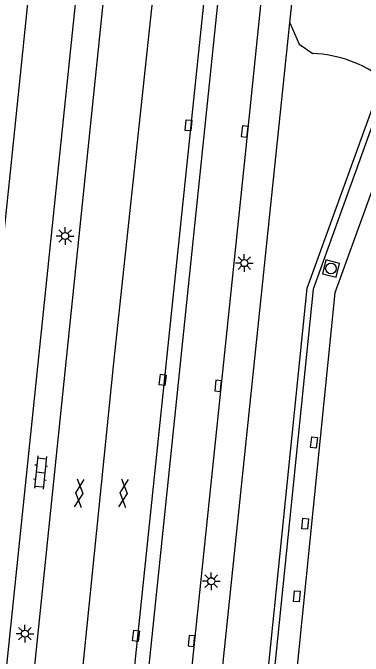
# Model space of a CAD drawing. Extents: x 125000 to 129004, y 397500 to 399008.
# Drawn here: x 127679.44 to 127704.08, y 398548.94 to 398594.19 of the extents above; entities that cross this region are included whole.
import ezdxf

# ---------------------------------------------------------------- set-up
doc = ezdxf.new("R2010")
doc.units = 0
for name, color, linetype in [('gg-bbg-hoofdgebouw', 7, 'Continuous'), ('gg-knt-verharding', 7, 'Continuous'), ('gg-knt-verharding nz', 7, 'Continuous'), ('gt-grn-groengrens', 7, 'Continuous'), ('gt-symb-gesloten verharding', 7, 'Continuous'), ('gt-symb-klinker verharding', 7, 'Continuous'), ('gt-symb-kolk', 7, 'Continuous'), ('gt-symb-kolk center center', 7, 'Continuous'), ('gt-symb-lichtmast', 7, 'Continuous'), ('gt-symb-rioolschacht', 7, 'Continuous')]:
    doc.layers.add(name, color=color, linetype=linetype)

# ---------------------------------------------------------------- blocks, each defined once
blk = doc.blocks.new('gt0-LMAST')
at = {"layer": 'gt-symb-lichtmast'}
for p, q in [((-0.005, 0.246), (-0.005, 0.621)), ((-0.182, 0.173), (-0.447, 0.438)), ((0.172, 0.173), (0.437, 0.438)), ((-0.255, -0.004), (-0.63, -0.004)), ((-0.182, -0.181), (-0.447, -0.446)), ((-0.005, -0.254), (-0.005, -0.629)), ((0.437, -0.446), (0.172, -0.181)), ((0.245, -0.004), (0.62, -0.004))]:
    blk.add_line(p, q, dxfattribs=at)
blk.add_circle((-0.005, -0.004), 0.25, dxfattribs=at)
blk = doc.blocks.new('gt0-KL1')
at = {"layer": 'gt-symb-klinker verharding'}
for p, q in [((-1.15, 0.3), (1.15, 0.3)), ((-1, -0.3), (-1, 0.3)), ((-0.5, 0.3), (-0.5, 0.45)), ((0, -0.3), (0, 0.3)), ((0.5, 0.3), (0.5, 0.45)), ((1, -0.3), (1, 0.3)), ((-1.15, -0.3), (1.15, -0.3)), ((-0.5, -0.45), (-0.5, -0.3)), ((0.5, -0.45), (0.5, -0.3))]:
    blk.add_line(p, q, dxfattribs=at)
blk = doc.blocks.new('gt0-GESVH1')
at = {"layer": 'gt-symb-gesloten verharding'}
for p, q in [((-0.992, -0.261), (0.008, 0.239)), ((0.008, -0.261), (-0.992, 0.239)), ((0.008, 0.239), (1.008, -0.261)), ((1.008, 0.239), (0.008, -0.261))]:
    blk.add_line(p, q, dxfattribs=at)
blk = doc.blocks.new('gt0-KOLKCC')
at = {"layer": 'gt-symb-kolk center center'}
blk.add_lwpolyline([(-0.375, 0.2), (0.375, 0.2), (0.375, -0.2), (-0.375, -0.2)], close=True, dxfattribs=at)
blk = doc.blocks.new('gt0-RS')
at = {"layer": 'gt-symb-rioolschacht'}
blk.add_lwpolyline([(-0.5, -0.5), (0.5, -0.5), (0.5, 0.5), (-0.5, 0.5)], close=True, dxfattribs=at)
blk.add_circle((0, 0), 0.375, dxfattribs=at)
blk = doc.blocks.new('gt0-KOLK')
at = {"layer": 'gt-symb-kolk'}
blk.add_lwpolyline([(0, 0), (0.375, 0), (0.375, 0.4), (-0.375, 0.4), (-0.375, 0), (0, 0)], dxfattribs=at)

msp = doc.modelspace()

# ---------------------------------------------------------------- linework, layer by layer
at = {"layer": 'gg-bbg-hoofdgebouw'}
msp.add_lwpolyline([(127707.807, 398590.248), (127702.097, 398574.484), (127696.729, 398521.29), (127694.308, 398497.357), (127692.069, 398475.176), (127689.794, 398452.97)], dxfattribs=at)
at = {"layer": 'gg-knt-verharding'}
for p, q in [((127698.916, 398593.489), (127701.959, 398622.706)), ((127686.888, 398527.613), (127696.455, 398619.886)), ((127686.099, 398616.784), (127676.941, 398528.655)), ((127678.93, 398528.4), (127688.066, 398616.733)), ((127685.876, 398527.73), (127693.762, 398603.442)), ((127692, 398527.097), (127698.916, 398593.489))]:
    msp.add_line(p, q, dxfattribs=at)
for points in [[(127699.631, 398621.668), (127695.945, 398585.83), (127689.847, 398527.317)], [(127708.498, 398596.755), (127700.56, 398574.743), (127688.176, 398453.375)], [(127687.765, 398453.273), (127700.152, 398574.827), (127705.484, 398589.572)]]:
    msp.add_lwpolyline(points, dxfattribs=at)
at = {"layer": 'gg-knt-verharding nz'}
for points in [[(127682.786, 398617.079), (127680.763, 398597.833), (127679.226, 398582.773), (127677.551, 398567.02), (127673.647, 398529.079)], [(127691.619, 398615.654), (127690.321, 398605.031), (127686.53, 398569.571), (127682.578, 398530.703), (127682.303, 398528.075)]]:
    msp.add_lwpolyline(points, dxfattribs=at)
at = {"layer": 'gt-grn-groengrens'}
msp.add_lwpolyline([(127698.916, 398593.489), (127699.592, 398591.984), (127700.553, 398591.333)], dxfattribs=at)
msp.add_arc((127700.131, 398582.366), 8.977, 53.3903, 87.3036, dxfattribs=at)

# ---------------------------------------------------------------- block references
at = {"layer": 'gt-symb-gesloten verharding', "rotation": -95.79610065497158}
for p in [(127684.125, 398560.405), (127687.243, 398560.405)]:
    msp.add_blockref('gt0-GESVH1', p, dxfattribs=at)
at = {"layer": 'gt-symb-klinker verharding', "rotation": -95.91007032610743}
msp.add_blockref('gt0-KL1', (127681.384, 398561.861), dxfattribs=at)
at = {"layer": 'gt-symb-kolk'}
for p, rotation in [((127695.945, 398585.83), 84.03296237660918), ((127694.08, 398567.926), 84.03296237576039), ((127692.201, 398549.981), 84.03296237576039)]:
    msp.add_blockref('gt0-KOLK', p, dxfattribs=dict(at, rotation=rotation))
at = {"layer": 'gt-symb-kolk center center'}
for p, rotation in [((127691.807, 398586.282), -95.45391888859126), ((127689.98, 398568.367), -97.35237935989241), ((127700.627, 398563.968), 84.36648958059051), ((127699.999, 398558.253), 84.36648958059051), ((127699.427, 398553.144), 84.36648958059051), ((127688.101, 398550.366), -96.31488442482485)]:
    msp.add_blockref('gt0-KOLKCC', p, dxfattribs=dict(at, rotation=rotation))
at = {"layer": 'gt-symb-lichtmast'}
for p in [(127683.119, 398578.496), (127695.728, 398576.594), (127693.403, 398554.207), (127680.292, 398550.519)]:
    msp.add_blockref('gt0-LMAST', p, dxfattribs=at)
at = {"layer": 'gt-symb-rioolschacht', "rotation": 165.7464908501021}
msp.add_blockref('gt0-RS', (127701.821, 398576.203), dxfattribs=at)

doc.saveas('drawing.dxf')
